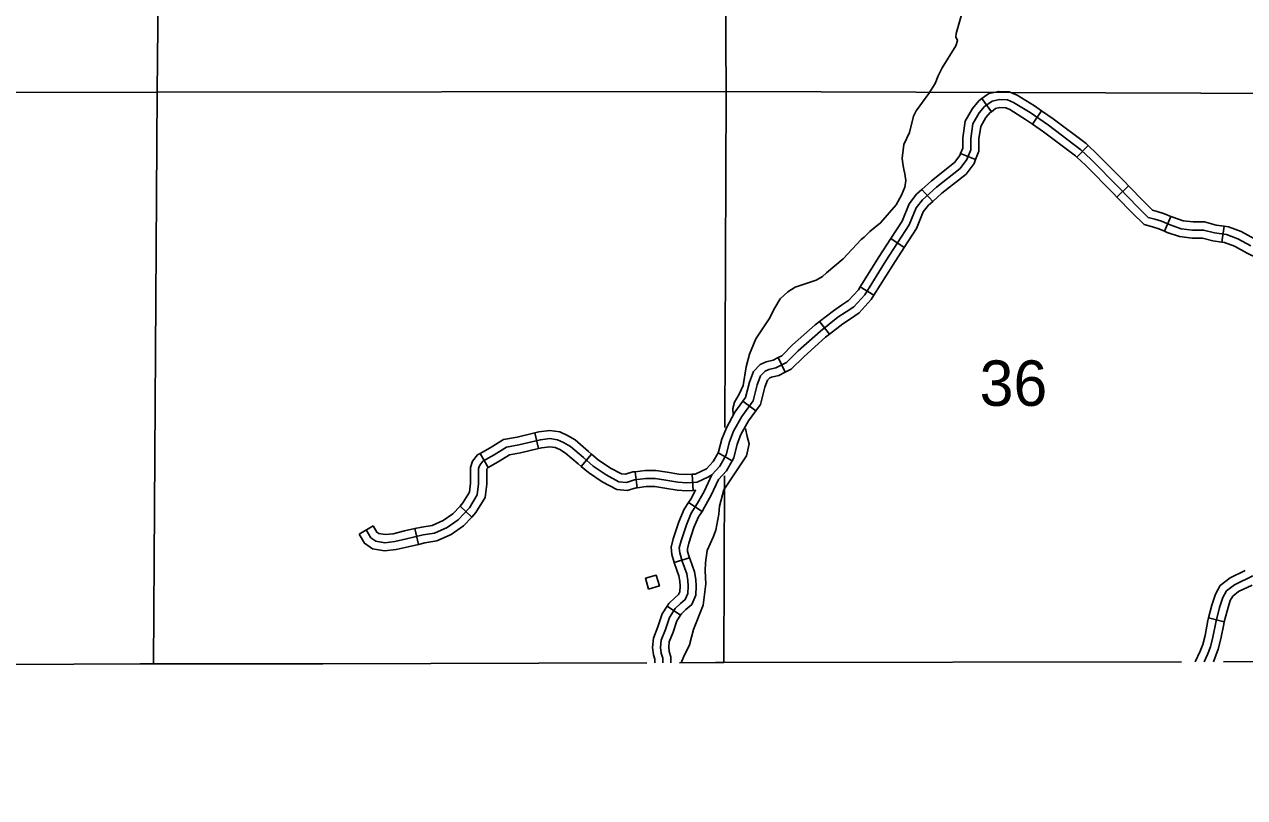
# Model space of a CAD drawing. Extents: x -19 to 366, y -4 to 359.
# Drawn here: x 131.239 to 133.386, y 197.843 to 199.204 of the extents above; entities that cross this region are included whole.
import ezdxf

# ---------------------------------------------------------------- set-up
doc = ezdxf.new("R2010")
doc.units = 0
for name, color, linetype in [('Level 2', 7, 'Continuous'), ('Level 32', 7, 'Continuous'), ('Level 35', 7, 'Continuous'), ('Level 5', 7, 'Continuous'), ('Level 56', 7, 'Continuous'), ('Level 60', 7, 'Continuous')]:
    doc.layers.add(name, color=color, linetype=linetype)

msp = doc.modelspace()

# ---------------------------------------------------------------- linework, layer by layer
at = {"layer": 'Level 2'}
for points in [[(130.5198, 198.0781), (130.9745, 198.0766), (131.4426, 198.0787), (131.466, 198.0787), (131.7638, 198.0787), (132.3344, 198.0804)], [(132.3916, 198.0806), (132.455, 198.0808), (132.4699, 198.0808), (133.2753, 198.0822)], [(133.3488, 198.0824), (133.4674, 198.0826)]]:
    msp.add_lwpolyline(points, dxfattribs=at)
at = {"layer": 'Level 32'}
for p, q in [((132.9238, 199.0738), (132.9405, 199.0508)), ((133.0289, 199.0523), (133.0128, 199.029)), ((132.8863, 198.9769), (132.9127, 198.9665)), ((133.1109, 198.9912), (133.0912, 198.9708)), ((132.8183, 198.914), (132.8373, 198.8929)), ((133.1821, 198.9202), (133.1616, 198.9005)), ((133.2562, 198.8665), (133.2453, 198.8403)), ((133.3504, 198.8492), (133.3462, 198.8211)), ((132.7634, 198.8273), (132.7873, 198.8118)), ((132.7098, 198.7426), (132.7339, 198.7275)), ((132.6381, 198.6814), (132.6555, 198.659)), ((132.5651, 198.6178), (132.5778, 198.5924)), ((132.5031, 198.5411), (132.5261, 198.5244)), ((132.1436, 198.4579), (132.1368, 198.4855)), ((132.055, 198.4244), (132.041, 198.4492)), ((132.2185, 198.4264), (132.237, 198.4479)), ((132.4596, 198.4503), (132.4844, 198.4364)), ((132.3173, 198.3888), (132.3138, 198.417)), ((132.4158, 198.3841), (132.4139, 198.4124)), ((132.0261, 198.3371), (132.0054, 198.3566)), ((132.4074, 198.3626), (132.4313, 198.3472)), ((131.828, 198.3071), (131.8524, 198.3216)), ((131.9322, 198.2891), (131.9259, 198.3168)), ((132.3823, 198.257), (132.4095, 198.2653)), ((132.3697, 198.18), (132.3936, 198.1647)), ((133.3228, 198.1595), (133.3503, 198.1525))]:
    msp.add_line(p, q, dxfattribs=at)
for points in [[(133.0289, 199.0523), (133.0164, 199.061), (132.9859, 199.0799), (132.972, 199.0856), (132.9535, 199.0864), (132.9363, 199.083), (132.9238, 199.0738)], [(133.3971, 198.8144), (133.3742, 198.8268), (133.3543, 198.8343), (133.3332, 198.8374), (133.314, 198.8424), (133.2947, 198.8424), (133.2748, 198.8448), (133.255, 198.8517), (133.2401, 198.8579), (133.2283, 198.8616), (133.2165, 198.8647), (133.1985, 198.8827), (133.1656, 198.9169), (133.116, 198.9666), (133.098, 198.9839), (133.0409, 199.0268), (133.0086, 199.0491), (132.9794, 199.0672), (132.9689, 199.0715), (132.9546, 199.0721), (132.9422, 199.0696), (132.9285, 199.0597), (132.9192, 199.0485), (132.908, 199.0293), (132.9043, 199.0038), (132.9043, 198.9839), (132.8975, 198.9666), (132.8857, 198.951), (132.8441, 198.9181), (132.8193, 198.8958), (132.8081, 198.8815), (132.796, 198.8515), (132.755, 198.7882), (132.7178, 198.7286), (132.6986, 198.7075), (132.6849, 198.6982), (132.6706, 198.6888), (132.6396, 198.6646), (132.6005, 198.6298), (132.58, 198.6093), (132.5614, 198.6), (132.549, 198.5969), (132.5422, 198.5938), (132.5341, 198.5857), (132.5285, 198.5702), (132.5211, 198.5417), (132.5012, 198.5143), (132.4869, 198.4882), (132.4795, 198.4696), (132.4739, 198.4466), (132.4627, 198.4268), (132.4484, 198.4112)], [(132.9238, 199.0738), (132.9187, 199.0702), (132.9075, 199.0567), (132.8944, 199.034), (132.8901, 199.0048), (132.8901, 198.9866), (132.8863, 198.9769)], [(132.9405, 199.0508), (132.9383, 199.0493), (132.9309, 199.0404), (132.9217, 199.0245), (132.9185, 199.0028), (132.9185, 198.9813), (132.9127, 198.9665)], [(133.0128, 199.029), (133.0008, 199.0373), (132.9729, 199.0545), (132.9658, 199.0574), (132.9557, 199.0579), (132.948, 199.0563), (132.9405, 199.0508)], [(133.1109, 198.9912), (133.1072, 198.9948), (133.0492, 199.0383), (133.0289, 199.0523)], [(133.0912, 198.9708), (133.0887, 198.9731), (133.0325, 199.0153), (133.0128, 199.029)], [(132.8863, 198.9769), (132.885, 198.9736), (132.8755, 198.9611), (132.8349, 198.929), (132.8183, 198.914)], [(133.1821, 198.9202), (133.1758, 198.9268), (133.1259, 198.9767), (133.1109, 198.9912)], [(132.9127, 198.9665), (132.91, 198.9595), (132.8959, 198.941), (132.8533, 198.9073), (132.8373, 198.8929)], [(133.1616, 198.9005), (133.1555, 198.9069), (133.106, 198.9564), (133.0912, 198.9708)], [(132.8183, 198.914), (132.8089, 198.9055), (132.7957, 198.8887), (132.7834, 198.8581), (132.7634, 198.8273)], [(133.2562, 198.8665), (133.245, 198.8712), (133.2322, 198.8753), (133.2238, 198.8775), (133.2086, 198.8927), (133.1821, 198.9202)], [(132.8373, 198.8929), (132.8297, 198.886), (132.8205, 198.8743), (132.8087, 198.845), (132.7873, 198.8118)], [(133.2453, 198.8403), (133.2352, 198.8445), (133.2243, 198.848), (133.2092, 198.852), (133.1884, 198.8728), (133.1616, 198.9005)], [(133.3504, 198.8492), (133.336, 198.8513), (133.3158, 198.8566), (133.2956, 198.8566), (133.2781, 198.8587), (133.26, 198.865), (133.2562, 198.8665)], [(133.4454, 198.8068), (133.4381, 198.8104), (133.4036, 198.8271), (133.3801, 198.8398), (133.3579, 198.8481), (133.3504, 198.8492)], [(132.7634, 198.8273), (132.7431, 198.7958), (132.7098, 198.7426)], [(133.3462, 198.8211), (133.3304, 198.8234), (133.3121, 198.8281), (133.2938, 198.8281), (133.2716, 198.8309), (133.2499, 198.8384), (133.2453, 198.8403)], [(132.7873, 198.8118), (132.767, 198.7806), (132.7339, 198.7275)], [(133.4328, 198.7813), (133.4256, 198.7849), (133.3907, 198.8018), (133.3683, 198.8139), (133.3507, 198.8204), (133.3462, 198.8211)], [(132.7098, 198.7426), (132.7064, 198.7372), (132.6892, 198.7183), (132.677, 198.71), (132.6624, 198.7004), (132.6381, 198.6814)], [(132.7339, 198.7275), (132.7292, 198.72), (132.7079, 198.6967), (132.6928, 198.6863), (132.6789, 198.6773), (132.6555, 198.659)], [(132.6381, 198.6814), (132.6305, 198.6755), (132.5908, 198.6402), (132.5716, 198.621), (132.5651, 198.6178)], [(132.6555, 198.659), (132.6487, 198.6537), (132.6103, 198.6195), (132.5884, 198.5977), (132.5778, 198.5924)], [(132.5651, 198.6178), (132.5564, 198.6134), (132.5443, 198.6104), (132.5339, 198.6057), (132.5218, 198.5935), (132.5149, 198.5744), (132.508, 198.5478), (132.5031, 198.5411)], [(132.5778, 198.5924), (132.5664, 198.5866), (132.5537, 198.5835), (132.5504, 198.582), (132.5464, 198.578), (132.5421, 198.566), (132.5341, 198.5355), (132.5261, 198.5244)], [(132.5031, 198.5411), (132.4892, 198.5219), (132.4741, 198.4943), (132.4659, 198.474), (132.4605, 198.4519), (132.4596, 198.4503)], [(132.5261, 198.5244), (132.5132, 198.5067), (132.4998, 198.4822), (132.493, 198.4653), (132.4872, 198.4414), (132.4844, 198.4364)], [(132.041, 198.4492), (132.0582, 198.4588), (132.082, 198.4738), (132.106, 198.4779), (132.1368, 198.4855)], [(132.1368, 198.4855), (132.1443, 198.4874), (132.1637, 198.4895), (132.1813, 198.4871), (132.1944, 198.481), (132.2078, 198.4732), (132.2318, 198.4524), (132.237, 198.4479)], [(131.8402, 198.3144), (131.8483, 198.3007), (131.857, 198.2945), (131.8731, 198.292), (131.8905, 198.2939), (131.911, 198.2988), (131.9407, 198.3057), (131.9606, 198.3088), (131.9829, 198.3187), (132.0022, 198.3324), (132.0221, 198.3535), (132.0357, 198.3765), (132.0382, 198.3957), (132.0382, 198.4131), (132.0382, 198.4224), (132.0401, 198.4286), (132.0456, 198.4355), (132.0655, 198.4466), (132.0872, 198.4603), (132.1089, 198.464), (132.1468, 198.4733), (132.1636, 198.4752), (132.1772, 198.4733), (132.1878, 198.4684), (132.1996, 198.4615), (132.2225, 198.4417), (132.2399, 198.4268), (132.2629, 198.4112), (132.2852, 198.3994), (132.2982, 198.3982), (132.3125, 198.4025), (132.3324, 198.405), (132.3491, 198.405), (132.3678, 198.4019), (132.3889, 198.3988), (132.4044, 198.3976), (132.423, 198.3988), (132.4416, 198.4075), (132.4484, 198.4112), (132.4348, 198.3821), (132.4236, 198.3616), (132.4124, 198.3442), (132.4038, 198.3237), (132.3944, 198.2951), (132.3913, 198.2827), (132.392, 198.274), (132.3963, 198.2597), (132.4044, 198.2374), (132.4062, 198.2256), (132.4069, 198.2156), (132.4062, 198.2026), (132.4019, 198.192), (132.3932, 198.1852), (132.3839, 198.1759), (132.374, 198.1604), (132.3671, 198.1392), (132.3597, 198.1206), (132.3585, 198.1076), (132.3597, 198.0976), (132.3622, 198.0889), (132.3622, 198.0805)], [(132.1436, 198.4579), (132.1493, 198.4593), (132.1634, 198.4609), (132.1731, 198.4596), (132.1812, 198.4558), (132.1913, 198.4499), (132.2133, 198.4309), (132.2185, 198.4264)], [(132.0054, 198.3566), (132.0106, 198.3621), (132.022, 198.3812), (132.024, 198.3966), (132.024, 198.4131), (132.024, 198.4245), (132.0273, 198.4354), (132.0363, 198.4465), (132.041, 198.4492)], [(132.055, 198.4244), (132.0728, 198.4344), (132.0924, 198.4468), (132.1118, 198.4501), (132.1436, 198.4579)], [(132.237, 198.4479), (132.2485, 198.4381), (132.2702, 198.4234), (132.2894, 198.4133), (132.2968, 198.4126), (132.3095, 198.4165), (132.3138, 198.417)], [(132.4596, 198.4503), (132.4511, 198.4352), (132.439, 198.422)], [(132.0261, 198.3371), (132.0335, 198.3449), (132.0494, 198.3717), (132.0524, 198.3948), (132.0524, 198.4131), (132.0524, 198.4203), (132.0528, 198.4218), (132.0549, 198.4244), (132.055, 198.4244)], [(132.2185, 198.4264), (132.2313, 198.4155), (132.2556, 198.399), (132.2811, 198.3856), (132.2997, 198.3838), (132.3155, 198.3886), (132.3173, 198.3888)], [(132.3138, 198.417), (132.3315, 198.4192), (132.3503, 198.4192), (132.37, 198.416), (132.3905, 198.4129), (132.4045, 198.4118), (132.4139, 198.4124)], [(132.4139, 198.4124), (132.4194, 198.4128), (132.439, 198.422)], [(132.4844, 198.4364), (132.4743, 198.4184), (132.4604, 198.4032)], [(132.4604, 198.4032), (132.4475, 198.3756), (132.4358, 198.3543), (132.4313, 198.3472)], [(132.3173, 198.3888), (132.3333, 198.3908), (132.348, 198.3908), (132.3656, 198.3879), (132.3873, 198.3847), (132.4043, 198.3833), (132.4158, 198.3841)], [(132.4158, 198.3841), (132.4199, 198.3844), (132.4114, 198.3688), (132.4074, 198.3626)], [(131.9259, 198.3168), (131.9381, 198.3196), (131.9566, 198.3225), (131.9759, 198.3311), (131.9928, 198.3431), (132.0054, 198.3566)], [(132.4074, 198.3626), (132.3998, 198.3508), (132.3904, 198.3287), (132.3808, 198.299), (132.377, 198.2839), (132.3779, 198.2714), (132.3823, 198.257)], [(131.9322, 198.2891), (131.9434, 198.2917), (131.9647, 198.295), (131.99, 198.3063), (132.0116, 198.3216), (132.0261, 198.3371)], [(132.4313, 198.3472), (132.4251, 198.3375), (132.4171, 198.3187), (132.4081, 198.2912), (132.4057, 198.2814), (132.406, 198.2766), (132.4095, 198.2653)], [(131.8524, 198.3216), (131.859, 198.3105), (131.8625, 198.308), (131.8734, 198.3063), (131.888, 198.3079), (131.9077, 198.3127), (131.9259, 198.3168)], [(131.828, 198.3071), (131.8376, 198.2909), (131.8514, 198.281), (131.8728, 198.2777), (131.8929, 198.2798), (131.9142, 198.285), (131.9322, 198.2891)], [(132.3823, 198.257), (132.3828, 198.2552), (132.3906, 198.2338), (132.3921, 198.224), (132.3926, 198.2155), (132.3922, 198.2057), (132.3902, 198.2009), (132.3838, 198.1958), (132.3728, 198.1848), (132.3697, 198.18)], [(132.4095, 198.2653), (132.4098, 198.2642), (132.4182, 198.2409), (132.4204, 198.2271), (132.4211, 198.2157), (132.4203, 198.1994), (132.4136, 198.1832), (132.4027, 198.1746), (132.395, 198.1669), (132.3936, 198.1647)], [(133.4009, 198.2336), (133.3682, 198.218), (133.3542, 198.2071), (133.348, 198.1958), (133.3421, 198.1779), (133.3355, 198.1518), (133.3304, 198.1257), (133.3261, 198.1085), (133.3211, 198.0953), (133.3149, 198.0823)], [(133.3873, 198.2428), (133.3607, 198.2302), (133.3432, 198.2165), (133.3349, 198.2015), (133.3285, 198.1818), (133.3228, 198.1595)], [(133.3995, 198.2172), (133.3757, 198.2059), (133.3652, 198.1977), (133.361, 198.1901), (133.3558, 198.1739), (133.3503, 198.1525)], [(132.3697, 198.18), (132.361, 198.1665), (132.3538, 198.1441), (132.3457, 198.124), (132.3442, 198.1074), (132.3457, 198.0948), (132.348, 198.0869), (132.348, 198.0805)], [(132.3936, 198.1647), (132.3869, 198.1542), (132.3805, 198.1344), (132.3736, 198.1172), (132.3727, 198.1078), (132.3737, 198.1005), (132.3764, 198.0909), (132.3764, 198.0805)], [(133.3228, 198.1595), (133.3216, 198.1549), (133.3166, 198.1287), (133.3126, 198.1128), (133.308, 198.1009), (133.2991, 198.0823)], [(133.3503, 198.1525), (133.3494, 198.1487), (133.3443, 198.1226), (133.3397, 198.1043), (133.3313, 198.0823)]]:
    msp.add_lwpolyline(points, dxfattribs=at)
at = {"layer": 'Level 35'}
for points in [[(132.882, 199.355), (132.883, 199.3487), (132.8847, 199.3138), (132.8847, 199.2907), (132.8868, 199.2778), (132.8891, 199.2544), (132.8904, 199.2457), (132.8877, 199.2213), (132.8784, 199.1882), (132.8782, 199.1825), (132.8809, 199.1761), (132.878, 199.1666), (132.8537, 199.1279), (132.8467, 199.1141), (132.8417, 199.1004), (132.8306, 199.0827), (132.808, 199.0524), (132.8037, 199.0429), (132.7962, 199.0143), (132.7863, 198.9933), (132.7837, 198.9689), (132.7846, 198.9591), (132.7873, 198.9458)], [(132.7873, 198.9458), (132.7878, 198.9447), (132.7899, 198.9296), (132.788, 198.9177), (132.7825, 198.9041), (132.773, 198.8871), (132.7455, 198.8549), (132.7268, 198.84), (132.7169, 198.8299), (132.7114, 198.8258)], [(132.7114, 198.8258), (132.6795, 198.7916), (132.6504, 198.7673), (132.6434, 198.7607), (132.6321, 198.7541), (132.5953, 198.7417), (132.5826, 198.7339), (132.5688, 198.7215), (132.5592, 198.7055), (132.5493, 198.6859), (132.5261, 198.6511), (132.5217, 198.6411)], [(132.5217, 198.6411), (132.515, 198.6241), (132.5092, 198.6019), (132.504, 198.569), (132.4964, 198.5532), (132.4886, 198.5397), (132.4853, 198.5285), (132.486, 198.5173)], [(132.5078, 198.4931), (132.511, 198.479), (132.5143, 198.4659), (132.5094, 198.4452)], [(132.5094, 198.4452), (132.4697, 198.3851), (132.462, 198.3565)], [(132.462, 198.3565), (132.4607, 198.342), (132.4555, 198.3143), (132.4511, 198.302)], [(132.4511, 198.302), (132.4404, 198.2781), (132.4372, 198.2564), (132.4369, 198.2427), (132.438, 198.2196), (132.4334, 198.182)], [(132.4334, 198.182), (132.4162, 198.139), (132.4095, 198.1121), (132.399, 198.0907), (132.3947, 198.0806)]]:
    msp.add_lwpolyline(points, dxfattribs=at)
at = {"layer": 'Level 5'}
for points in [[(131.4723, 199.0854), (131.4808, 199.894)], [(132.4737, 199.0864), (132.4687, 199.8893)], [(130.472, 199.0833), (131.4723, 199.0854)], [(131.4723, 199.0854), (131.466, 198.0787)], [(131.4723, 199.0854), (132.4737, 199.0864)], [(132.4714, 198.4948), (132.4737, 199.0864)], [(132.4737, 199.0864), (133.4762, 199.0827)], [(132.4699, 198.0808), (132.4711, 198.4096)]]:
    msp.add_lwpolyline(points, dxfattribs=at)
at = {"layer": 'Level 56'}
msp.add_lwpolyline([(132.3373, 198.2103), (132.3319, 198.2293), (132.3509, 198.2347), (132.3564, 198.2158)], close=True, dxfattribs=at)
at = {"layer": 'Level 60'}
for points in [[(139.4406, 1.5315), (139.2511, 10.1473), (139.0608, 18.7633), (138.8699, 27.3793), (138.6784, 35.9956), (138.4861, 44.6119), (138.2932, 53.2285), (138.0997, 61.8451), (137.9055, 70.4619), (137.7106, 79.0789), (137.5151, 87.6959), (137.319, 96.3132), (137.1221, 104.9306), (136.9247, 113.5481), (136.7265, 122.1658), (136.5278, 130.7836), (136.3283, 139.4016), (136.1282, 148.0197), (135.9275, 156.6379), (135.7261, 165.2564), (135.5241, 173.8749), (135.3214, 182.4936), (135.1181, 191.1125), (134.9141, 199.7315), (134.7095, 208.3506), (134.5043, 216.9699), (134.2984, 225.5894), (134.0919, 234.209), (133.8847, 242.8288), (133.6769, 251.4487), (133.4685, 260.0687), (133.2594, 268.6889), (133.0497, 277.3093), (132.8393, 285.9298), (132.6283, 294.5504), (132.4167, 303.1713), (132.2044, 311.7922), (131.9916, 320.4133), (131.778, 329.0346), (131.5639, 337.656), (131.3491, 346.2776)], [(132.1027, 1.3746), (131.9232, 9.99), (131.7429, 18.6056), (131.5621, 27.2214), (131.3806, 35.8373), (131.1985, 44.4533), (131.0158, 53.0695), (130.8324, 61.6859), (130.6485, 70.3024), (130.4639, 78.919), (130.2786, 87.5358), (130.0928, 96.1527), (129.9063, 104.7698), (129.7193, 113.387), (129.5316, 122.0044), (129.3433, 130.6219), (129.1543, 139.2396), (128.9648, 147.8575), (128.7746, 156.4754), (128.5838, 165.0936), (128.3925, 173.7119), (128.2005, 182.3303), (128.0078, 190.9489), (127.8146, 199.5676), (127.6208, 208.1865), (127.4264, 216.8056), (127.2313, 225.4247), (127.0357, 234.0441), (126.8394, 242.6636), (126.6425, 251.2833), (126.4451, 259.9031), (126.247, 268.523), (126.0483, 277.1431), (125.849, 285.7634), (125.6492, 294.3838), (125.4487, 303.0044), (125.2476, 311.6252), (125.0459, 320.2461), (124.8437, 328.8671), (124.6408, 337.4883), (124.4373, 346.1097)], [(0, 198.1326), (7.1014, 198.137), (14.2028, 198.1503), (21.3042, 198.1724), (28.4055, 198.2034), (35.5068, 198.2433), (42.6081, 198.292), (49.7092, 198.3496), (56.8103, 198.4161), (63.9113, 198.4913), (71.0123, 198.5755), (78.1131, 198.6685), (85.2137, 198.7704), (92.3143, 198.8811), (99.4147, 199.0007), (106.5149, 199.1291), (113.615, 199.2664), (120.7149, 199.4126), (127.8146, 199.5676), (134.9141, 199.7315), (142.0135, 199.9042), (149.1125, 200.0858), (156.2114, 200.2762), (163.31, 200.4755), (170.4084, 200.6837), (177.5065, 200.9007), (184.6043, 201.1265), (191.7018, 201.3612), (198.799, 201.6048), (205.896, 201.8572), (212.9926, 202.1185), (220.0888, 202.3886), (227.1848, 202.6676), (234.2803, 202.9554), (241.3755, 203.2521), (248.4704, 203.5576), (255.5648, 203.872), (262.6589, 204.1952), (269.7525, 204.5273), (276.8457, 204.8682), (283.9385, 205.218), (291.0309, 205.5766), (298.1228, 205.9441), (305.2142, 206.3204), (312.3051, 206.7056), (319.3956, 207.0996), (326.4856, 207.5024), (333.5751, 207.9141), (340.664, 208.3347)], [(0, 189.5162), (7.1121, 189.5206), (14.2243, 189.5339), (21.3364, 189.556), (28.4484, 189.5869), (35.5605, 189.6267), (42.6725, 189.6754), (49.7844, 189.7329), (56.8962, 189.7992), (64.0079, 189.8744), (71.1196, 189.9584), (78.2311, 190.0512), (85.3425, 190.1529), (92.4538, 190.2635), (99.5649, 190.3829), (106.6759, 190.5111), (113.7867, 190.6482), (120.8974, 190.7941), (128.0078, 190.9489), (135.1181, 191.1125), (142.2282, 191.2849), (149.338, 191.4662), (156.4476, 191.6563), (163.5569, 191.8553), (170.666, 192.0631), (177.7749, 192.2798), (184.8835, 192.5053), (191.9917, 192.7396), (199.0997, 192.9828), (206.2074, 193.2348), (213.3147, 193.4956), (220.4218, 193.7653), (227.5285, 194.0438), (234.6348, 194.3312), (241.7408, 194.6274), (248.8464, 194.9324), (255.9516, 195.2463), (263.0564, 195.569), (270.1608, 195.9005), (277.2648, 196.2409), (284.3683, 196.5901), (291.4715, 196.9481), (298.5741, 197.315), (305.6763, 197.6907), (312.7781, 198.0753), (319.8793, 198.4686), (326.9801, 198.8708), (334.0804, 199.2818), (341.1801, 199.7017)]]:
    msp.add_spline(points, degree=3, dxfattribs=at)

# ---------------------------------------------------------------- texts
at = {"layer": 'Level 5'}
msp.add_text('36', height=0.08, dxfattribs=at).set_placement((132.9199, 198.5329))

doc.saveas('drawing.dxf')
